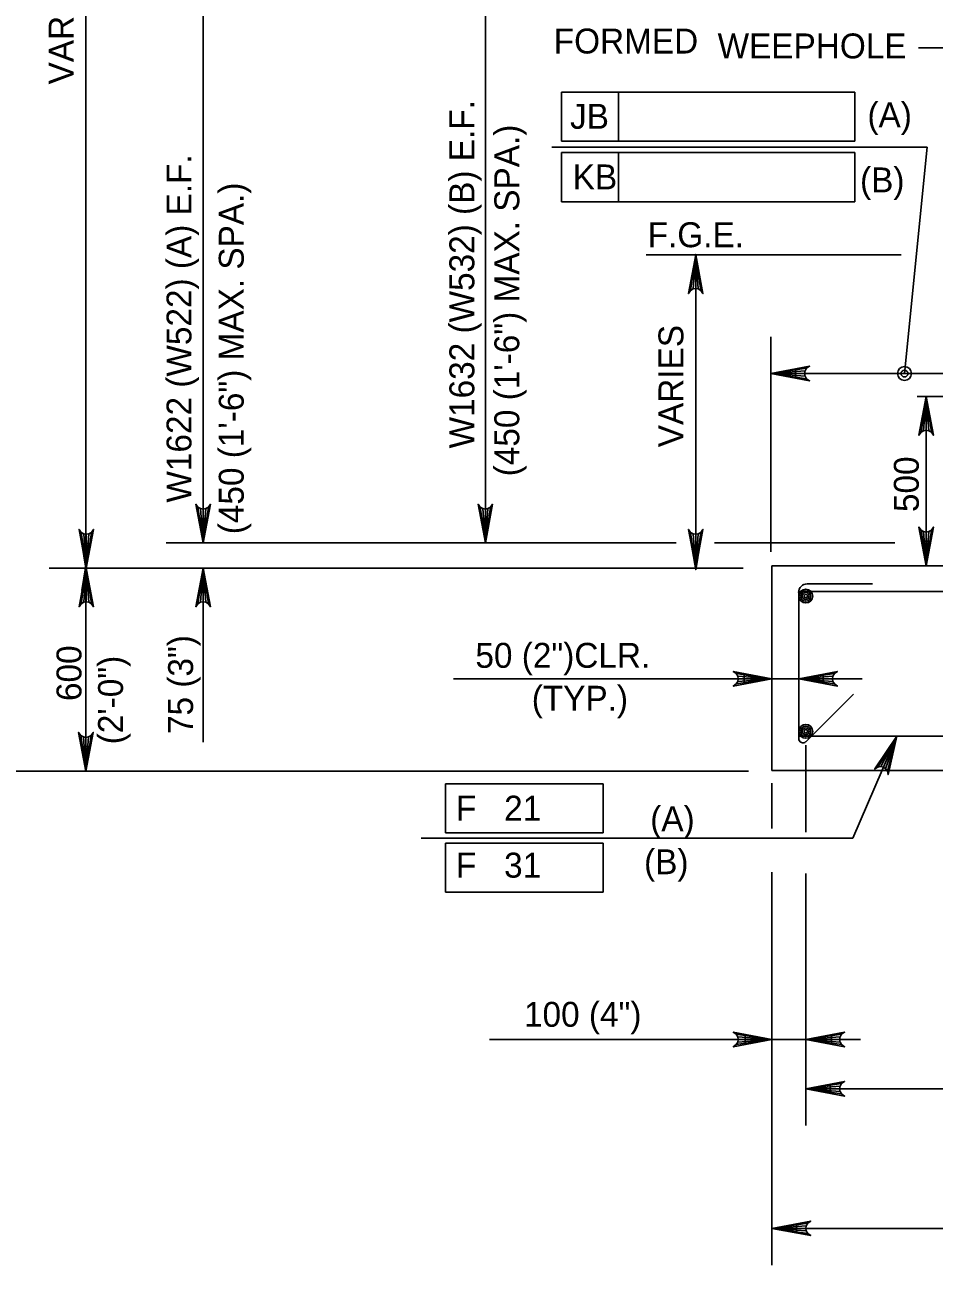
# Model space of a CAD drawing. Extents: x 634540 to 640306, y 296059 to 300275.
# Drawn here: x 639841 to 639950.5, y 298125.7 to 298274.9 of the extents above; entities that cross this region are included whole.
import ezdxf

# ---------------------------------------------------------------- set-up
doc = ezdxf.new("R2010")
doc.units = 0
for name, color, linetype in [('3', 7, 'Continuous'), ('4', 7, 'Continuous'), ('5', 7, 'Continuous'), ('6', 7, 'Continuous'), ('9', 7, 'Continuous')]:
    doc.layers.add(name, color=color, linetype=linetype)

msp = doc.modelspace()

# ---------------------------------------------------------------- linework, layer by layer
at = {"layer": '3'}
for p, q in [((639958.99, 298272.17), (639948.57, 298272.17)), ((639940.67, 298177.07), (639945.95, 298189.33))]:
    msp.add_line(p, q, dxfattribs=at)
msp.add_lwpolyline([(639945.95, 298189.33), (639944.91, 298184.71), (639944.83, 298185.13), (639944.61, 298185.43), (639944.35, 298185.6), (639944.04, 298185.68), (639943.68, 298185.63), (639943.31, 298185.4), (639945.95, 298189.33), (639943.68, 298185.63), (639944.04, 298185.68), (639945.95, 298189.33), (639944.35, 298185.6), (639944.61, 298185.43), (639945.95, 298189.33), (639944.83, 298185.13)], dxfattribs=at)
at = {"layer": '4'}
for p, q in [((639896.45, 298212.6), (639896.45, 298294.84)), ((639862.48, 298212.6), (639862.48, 298281.13)), ((639848.38, 298212.52), (639848.38, 298278.22)), ((639905.62, 298266.85), (639940.93, 298266.85)), ((639905.62, 298260.95), (639905.62, 298266.85)), ((639912.47, 298260.95), (639912.47, 298266.85)), ((639940.93, 298266.85), (639940.93, 298260.95)), ((639940.93, 298260.95), (639905.62, 298260.95)), ((639904.43, 298260.22), (639949.6, 298260.22)), ((639905.62, 298259.57), (639940.93, 298259.57)), ((639905.62, 298253.66), (639905.62, 298259.57)), ((639912.47, 298253.66), (639912.47, 298259.57)), ((639940.93, 298259.57), (639940.93, 298253.66)), ((639949.6, 298260.22), (639946.89, 298232.98)), ((639940.93, 298253.66), (639905.62, 298253.66)), ((639946.48, 298247.27), (639915.79, 298247.27)), ((639921.76, 298209.57), (639921.76, 298247.27)), ((639930.8, 298211.51), (639930.8, 298237.41)), ((639930.8, 298232.98), (639961.7, 298232.98)), ((639962.21, 298230.22), (639948.41, 298230.22)), ((639949.5, 298209.84), (639949.5, 298230.22)), ((639919.4, 298212.6), (639858.05, 298212.6)), ((639917.25, 298212.6), (639887.04, 298212.6)), ((639945.74, 298212.6), (639924.04, 298212.6)), ((639943.56, 298212.6), (639925.47, 298212.6)), ((639927.48, 298209.57), (639843.95, 298209.57)), ((639893.81, 298209.57), (639858.05, 298209.57)), ((639862.48, 298209.57), (639862.48, 298188.61)), ((639848.38, 298185.13), (639848.38, 298206.88)), ((639862.48, 298206.62), (639862.48, 298203.66)), ((639934.16, 298196.24), (639892.63, 298196.24)), ((639934.16, 298196.24), (639941.8, 298196.24)), ((639935.01, 298188.25), (639935.01, 298177.81)), ((639935.01, 298188.11), (639935.01, 298180.97)), ((639854.07, 298185.13), (639834.12, 298185.13)), ((639841.23, 298185.13), (639928.1, 298185.13)), ((639891.67, 298177.69), (639891.67, 298183.6)), ((639891.67, 298183.6), (639910.62, 298183.6)), ((639910.62, 298183.6), (639910.62, 298177.69)), ((639930.94, 298183.7), (639930.94, 298178.22)), ((639888.71, 298177.07), (639940.67, 298177.07)), ((639910.62, 298177.69), (639891.67, 298177.69)), ((639891.67, 298176.48), (639910.62, 298176.48)), ((639891.67, 298170.58), (639891.67, 298176.48)), ((639910.62, 298176.48), (639910.62, 298170.58)), ((639930.94, 298172.98), (639930.94, 298125.68)), ((639935.01, 298172.82), (639935.01, 298142.48)), ((639910.62, 298170.58), (639891.67, 298170.58)), ((639930.94, 298152.85), (639896.96, 298152.85)), ((639930.94, 298152.85), (639941.6, 298152.85)), ((639935.01, 298146.91), (640041.16, 298146.91)), ((639930.94, 298130.11), (640045.22, 298130.11))]:
    msp.add_line(p, q, dxfattribs=at)
for points in [[(639921.76, 298247.27), (639922.63, 298242.61), (639922.38, 298242.97), (639922.07, 298243.16), (639921.76, 298243.21), (639921.44, 298243.16), (639921.13, 298242.97), (639920.88, 298242.61), (639921.76, 298247.27), (639921.13, 298242.97), (639921.44, 298243.16), (639921.76, 298247.27), (639921.76, 298243.21), (639922.07, 298243.16), (639921.76, 298247.27), (639922.38, 298242.97)], [(639930.8, 298232.98), (639935.46, 298233.86), (639935.11, 298233.61), (639934.92, 298233.3), (639934.87, 298232.98), (639934.92, 298232.67), (639935.11, 298232.36), (639935.46, 298232.11), (639930.8, 298232.98), (639935.11, 298232.36), (639934.92, 298232.67), (639930.8, 298232.98), (639934.87, 298232.98), (639934.92, 298233.3), (639930.8, 298232.98), (639935.11, 298233.61)], [(639949.5, 298230.22), (639950.37, 298225.56), (639950.13, 298225.92), (639949.81, 298226.1), (639949.5, 298226.16), (639949.19, 298226.1), (639948.88, 298225.92), (639948.63, 298225.56), (639949.5, 298230.22), (639948.88, 298225.92), (639949.19, 298226.1), (639949.5, 298230.22), (639949.5, 298226.16), (639949.81, 298226.1), (639949.5, 298230.22), (639950.13, 298225.92)], [(639862.48, 298212.6), (639861.61, 298217.26), (639861.86, 298216.9), (639862.17, 298216.72), (639862.48, 298216.66), (639862.79, 298216.72), (639863.11, 298216.9), (639863.36, 298217.26), (639862.48, 298212.6), (639863.11, 298216.9), (639862.79, 298216.72), (639862.48, 298212.6), (639862.48, 298216.66), (639862.17, 298216.72), (639862.48, 298212.6), (639861.86, 298216.9)], [(639896.45, 298212.6), (639895.58, 298217.26), (639895.83, 298216.9), (639896.14, 298216.72), (639896.45, 298216.66), (639896.76, 298216.72), (639897.08, 298216.9), (639897.32, 298217.26), (639896.45, 298212.6), (639897.08, 298216.9), (639896.76, 298216.72), (639896.45, 298212.6), (639896.45, 298216.66), (639896.14, 298216.72), (639896.45, 298212.6), (639895.83, 298216.9)], [(639848.42, 298209.57), (639849.3, 298214.23), (639849.05, 298213.87), (639848.73, 298213.69), (639848.42, 298213.63), (639848.11, 298213.69), (639847.8, 298213.87), (639847.55, 298214.23), (639848.42, 298209.57), (639847.8, 298213.87), (639848.11, 298213.69), (639848.42, 298209.57), (639848.42, 298213.63), (639848.73, 298213.69), (639848.42, 298209.57), (639849.05, 298213.87)], [(639921.76, 298209.57), (639920.88, 298214.23), (639921.13, 298213.87), (639921.44, 298213.69), (639921.76, 298213.63), (639922.07, 298213.69), (639922.38, 298213.87), (639922.63, 298214.23), (639921.76, 298209.57), (639922.38, 298213.87), (639922.07, 298213.69), (639921.76, 298209.57), (639921.76, 298213.63), (639921.44, 298213.69), (639921.76, 298209.57), (639921.13, 298213.87)], [(639949.5, 298209.84), (639948.63, 298214.5), (639948.88, 298214.14), (639949.19, 298213.96), (639949.5, 298213.9), (639949.81, 298213.96), (639950.13, 298214.14), (639950.37, 298214.5), (639949.5, 298209.84), (639950.13, 298214.14), (639949.81, 298213.96), (639949.5, 298209.84), (639949.5, 298213.9), (639949.19, 298213.96), (639949.5, 298209.84), (639948.88, 298214.14)], [(639848.42, 298209.57), (639849.3, 298204.91), (639849.05, 298205.27), (639848.73, 298205.45), (639848.42, 298205.51), (639848.11, 298205.45), (639847.8, 298205.27), (639847.55, 298204.91), (639848.42, 298209.57), (639847.8, 298205.27), (639848.11, 298205.45), (639848.42, 298209.57), (639848.42, 298205.51), (639848.73, 298205.45), (639848.42, 298209.57), (639849.05, 298205.27)], [(639862.48, 298209.57), (639863.36, 298204.91), (639863.11, 298205.27), (639862.79, 298205.45), (639862.48, 298205.51), (639862.17, 298205.45), (639861.86, 298205.27), (639861.61, 298204.91), (639862.48, 298209.57), (639861.86, 298205.27), (639862.17, 298205.45), (639862.48, 298209.57), (639862.48, 298205.51), (639862.79, 298205.45), (639862.48, 298209.57), (639863.11, 298205.27)], [(639930.94, 298196.24), (639926.28, 298195.37), (639926.64, 298195.62), (639926.82, 298195.93), (639926.88, 298196.24), (639926.82, 298196.56), (639926.64, 298196.87), (639926.28, 298197.12), (639930.94, 298196.24), (639926.64, 298196.87), (639926.82, 298196.56), (639930.94, 298196.24), (639926.88, 298196.24), (639926.82, 298195.93), (639930.94, 298196.24), (639926.64, 298195.62)], [(639934.16, 298196.24), (639938.82, 298197.12), (639938.46, 298196.87), (639938.27, 298196.56), (639938.22, 298196.24), (639938.27, 298195.93), (639938.46, 298195.62), (639938.82, 298195.37), (639934.16, 298196.24), (639938.46, 298195.62), (639938.27, 298195.93), (639934.16, 298196.24), (639938.22, 298196.24), (639938.27, 298196.56), (639934.16, 298196.24), (639938.46, 298196.87)], [(639848.38, 298185.13), (639847.5, 298189.79), (639847.75, 298189.44), (639848.07, 298189.25), (639848.38, 298189.2), (639848.69, 298189.25), (639849, 298189.44), (639849.25, 298189.79), (639848.38, 298185.13), (639849, 298189.44), (639848.69, 298189.25), (639848.38, 298185.13), (639848.38, 298189.2), (639848.07, 298189.25), (639848.38, 298185.13), (639847.75, 298189.44)], [(639930.94, 298152.85), (639926.28, 298151.97), (639926.64, 298152.22), (639926.82, 298152.53), (639926.88, 298152.85), (639926.82, 298153.16), (639926.64, 298153.47), (639926.28, 298153.72), (639930.94, 298152.85), (639926.64, 298153.47), (639926.82, 298153.16), (639930.94, 298152.85), (639926.88, 298152.85), (639926.82, 298152.53), (639930.94, 298152.85), (639926.64, 298152.22)], [(639935.01, 298152.85), (639939.67, 298153.72), (639939.31, 298153.47), (639939.13, 298153.16), (639939.07, 298152.85), (639939.13, 298152.53), (639939.31, 298152.22), (639939.67, 298151.97), (639935.01, 298152.85), (639939.31, 298152.22), (639939.13, 298152.53), (639935.01, 298152.85), (639939.07, 298152.85), (639939.13, 298153.16), (639935.01, 298152.85), (639939.31, 298153.47)], [(639935.01, 298146.91), (639939.67, 298147.79), (639939.31, 298147.54), (639939.13, 298147.23), (639939.07, 298146.91), (639939.13, 298146.6), (639939.31, 298146.29), (639939.67, 298146.04), (639935.01, 298146.91), (639939.31, 298146.29), (639939.13, 298146.6), (639935.01, 298146.91), (639939.07, 298146.91), (639939.13, 298147.23), (639935.01, 298146.91), (639939.31, 298147.54)], [(639930.94, 298130.11), (639935.6, 298130.98), (639935.24, 298130.74), (639935.06, 298130.42), (639935, 298130.11), (639935.06, 298129.8), (639935.24, 298129.49), (639935.6, 298129.24), (639930.94, 298130.11), (639935.24, 298129.49), (639935.06, 298129.8), (639930.94, 298130.11), (639935, 298130.11), (639935.06, 298130.42), (639930.94, 298130.11), (639935.24, 298130.74)]]:
    msp.add_lwpolyline(points, dxfattribs=at)
for points in [[(639922.25, 298244.36), (639921.26, 298244.36), (639921.76, 298247.32)], [(639933.76, 298232.49), (639933.76, 298233.48), (639930.8, 298232.98)], [(639949.01, 298227.27), (639949.99, 298227.27), (639949.5, 298230.22)], [(639861.99, 298215.55), (639862.98, 298215.55), (639862.48, 298212.6)], [(639895.96, 298215.55), (639896.94, 298215.55), (639896.45, 298212.6)], [(639949.01, 298212.79), (639949.99, 298212.79), (639949.5, 298209.84)], [(639848.87, 298212.52), (639847.89, 298212.52), (639848.38, 298209.57)], [(639922.25, 298212.33), (639921.26, 298212.33), (639921.76, 298209.37)], [(639848.87, 298206.88), (639847.89, 298206.88), (639848.38, 298209.83)], [(639861.99, 298206.62), (639862.98, 298206.62), (639862.48, 298209.57)], [(639927.58, 298196.73), (639927.58, 298195.75), (639930.53, 298196.24)], [(639937.11, 298195.75), (639937.11, 298196.73), (639934.16, 298196.24)], [(639848.87, 298188.09), (639847.89, 298188.09), (639848.38, 298185.13)], [(639927.71, 298153.34), (639927.71, 298152.36), (639930.67, 298152.85)], [(639938.1, 298152.36), (639938.1, 298153.34), (639935.14, 298152.85)], [(639937.96, 298147.41), (639937.96, 298146.42), (639935.01, 298146.91)], [(639933.89, 298130.6), (639933.89, 298129.62), (639930.94, 298130.11)]]:
    msp.add_lwpolyline(points, close=True, dxfattribs=at)
at = {"layer": '5'}
for radius in [0.833, 0.417]:
    msp.add_circle((639946.89, 298232.98), radius, dxfattribs=at)
at = {"layer": '6'}
for p, q in [((640042, 298206.76), (639934.16, 298206.76)), ((639943.04, 298207.66), (639935.18, 298207.66)), ((639934.16, 298189.04), (639934.16, 298206.64)), ((639940.74, 298194.39), (639935.03, 298188.68)), ((639934.16, 298189.33), (640042.01, 298189.33))]:
    msp.add_line(p, q, dxfattribs=at)
for centre, radius in [((639935.01, 298206.2), 0.833), ((639935.01, 298206.2), 0.625), ((639935.01, 298206.2), 0.417), ((639935.01, 298206.2), 0.208), ((639935.01, 298189.92), 0.833), ((639935.01, 298189.92), 0.625), ((639935.01, 298189.92), 0.417), ((639935.01, 298189.92), 0.208)]:
    msp.add_circle(centre, radius, dxfattribs=at)
for centre, radius, start, end in [((639935.18, 298206.64), 1.03, 90, 180), ((639934.67, 298189.05), 0.512, 180, 315)]:
    msp.add_arc(centre, radius, start, end, dxfattribs=at)
at = {"layer": '9'}
for p, q in [((639961.7, 298209.84), (639930.94, 298209.84)), ((639930.94, 298209.84), (639930.94, 298185.23)), ((639930.94, 298185.23), (640045.22, 298185.23))]:
    msp.add_line(p, q, dxfattribs=at)

# ---------------------------------------------------------------- texts
at = {"layer": '3'}
for s, height, p in [('FORMED', 3, (639904.68, 298271.49)), ('50 (2")CLR.', 3.0001, (639895.25, 298197.57)), ('100 (4")', 3, (639901.1, 298154.37))]:
    msp.add_text(s, height=height, dxfattribs=at).set_placement(p)
for s, p in [('500', (639948.61, 298216.31)), ('75 (3")', (639861.27, 298189.6)), ('600', (639847.84, 298193.57)), ('(2\'-0")', (639852.84, 298188.36))]:
    msp.add_text(s, height=3, rotation=90, dxfattribs=at).set_placement(p)
at = {"layer": '4'}
for s, height, p in [('VARIES', 3, (639846.9, 298267.77)), ('W1632 (W532) (B) E.F.', 3.0001, (639895.12, 298223.97)), ('(450 (1\'-6") MAX. SPA.)', 3.0001, (639900.53, 298220.61)), ('W1622 (W522) (A) E.F.', 3.0001, (639861.08, 298217.45)), ('(450 (1\'-6") MAX. SPA.)', 3.0001, (639867.37, 298213.64)), ('VARIES', 3, (639920.28, 298224.11))]:
    msp.add_text(s, height=height, rotation=90, dxfattribs=at).set_placement(p)
for s, p in [('WEEPHOLE', (639924.4, 298270.9)), ('JB', (639906.64, 298262.43)), ('(A)', (639942.43, 298262.6)), ('KB', (639906.96, 298255.14)), ('(B)', (639941.54, 298254.78)), ('F.G.E.', (639915.98, 298248.18)), ('(TYP.)', (639902.03, 298192.4)), ('F   21', (639892.91, 298179.18)), ('(A)', (639916.29, 298177.91)), ('F   31', (639892.91, 298172.32)), ('(B)', (639915.55, 298172.73))]:
    msp.add_text(s, height=3, dxfattribs=at).set_placement(p)

doc.saveas('drawing.dxf')
